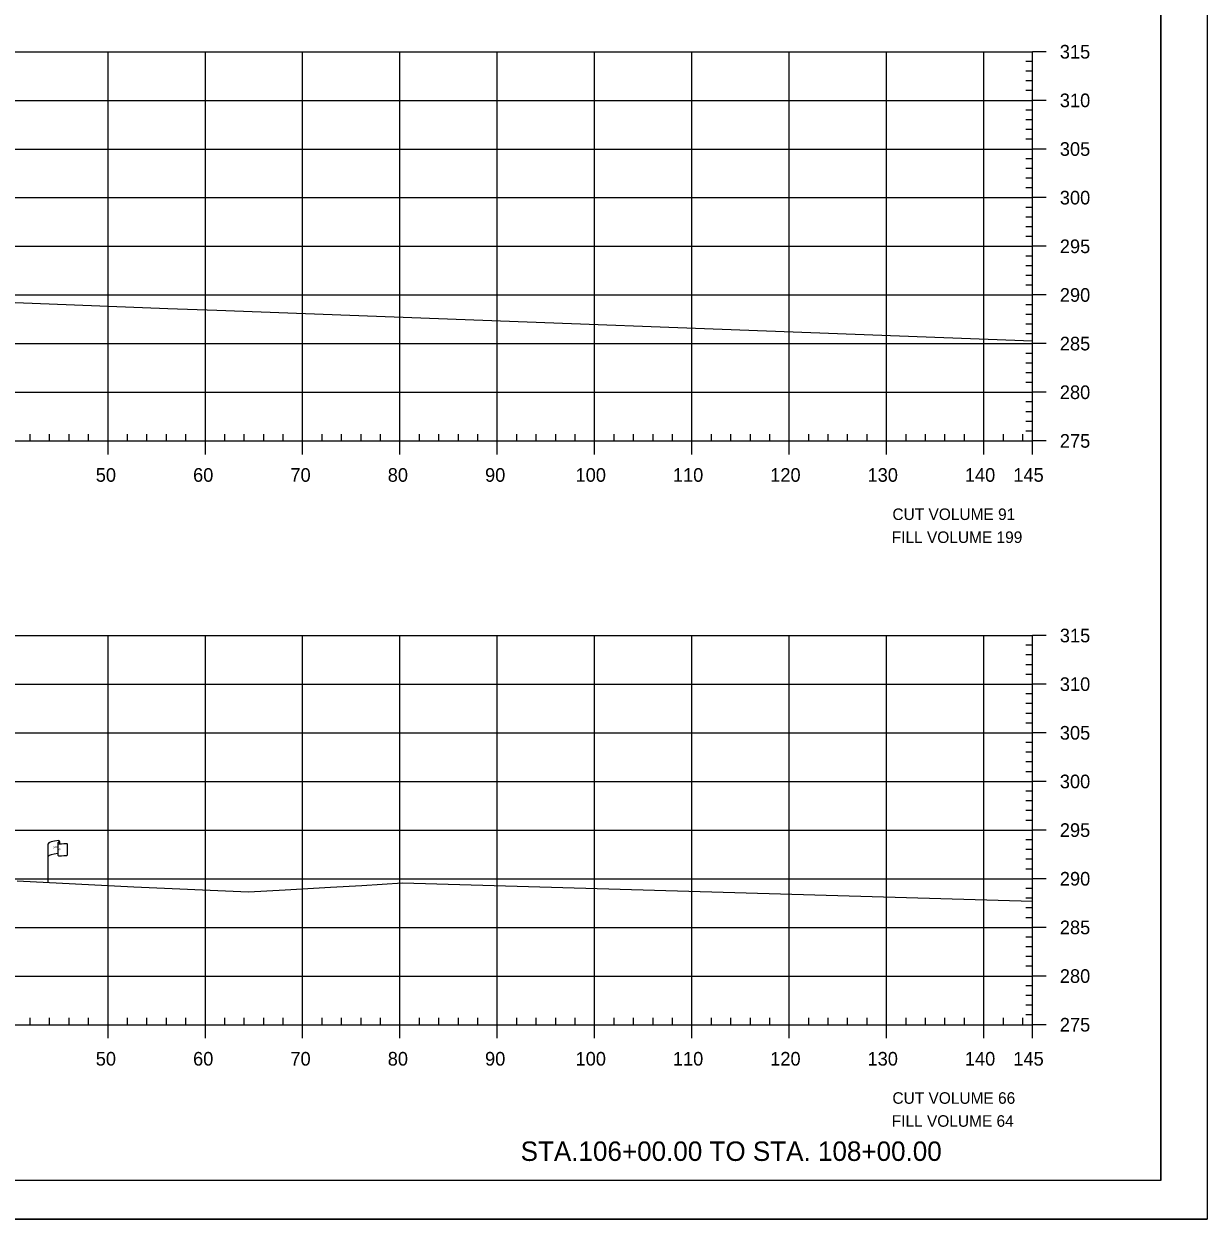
# Model space of a CAD drawing. Extents: x 1370843 to 1371177, y 380307 to 382654.
# Drawn here: x 1371055.1 to 1371176.6, y 380734.1 to 380857 of the extents above; entities that cross this region are included whole.
import ezdxf

# ---------------------------------------------------------------- set-up
doc = ezdxf.new("R2010")
doc.units = 0
for name, color, linetype in [('R_Axis', 7, 'Continuous'), ('R_Axis Annot', 7, 'Continuous'), ('R_Border', 7, 'Continuous'), ('R_Border Notes', 7, 'Continuous'), ('R_Draft', 7, 'Continuous'), ('R_Exist Surface', 7, 'Continuous'), ('R_Grid', 7, 'Continuous'), ('R_No Plot', 7, 'Continuous'), ('R_ROW', 7, 'Continuous')]:
    doc.layers.add(name, color=color, linetype=linetype)

msp = doc.modelspace()

# ---------------------------------------------------------------- linework, layer by layer
at = {"layer": 'R_Axis'}
for p, q in [((1371158.71, 380853.12), (1371158.01, 380853.12)), ((1371158.71, 380814.12), (1371158.71, 380854.12)), ((1371160.11, 380854.12), (1371158.71, 380854.12)), ((1371158.71, 380852.12), (1371158.01, 380852.12)), ((1371158.71, 380851.12), (1371158.01, 380851.12)), ((1371158.71, 380850.12), (1371158.01, 380850.12)), ((1371158.71, 380848.12), (1371158.01, 380848.12)), ((1371160.11, 380849.12), (1371158.71, 380849.12)), ((1371158.71, 380847.12), (1371158.01, 380847.12)), ((1371158.71, 380846.12), (1371158.01, 380846.12)), ((1371158.71, 380845.12), (1371158.01, 380845.12)), ((1371160.11, 380844.12), (1371158.71, 380844.12)), ((1371158.71, 380843.12), (1371158.01, 380843.12)), ((1371158.71, 380842.12), (1371158.01, 380842.12)), ((1371158.71, 380841.12), (1371158.01, 380841.12)), ((1371158.71, 380840.12), (1371158.01, 380840.12)), ((1371160.11, 380839.12), (1371158.71, 380839.12)), ((1371158.71, 380838.12), (1371158.01, 380838.12)), ((1371158.71, 380837.12), (1371158.01, 380837.12)), ((1371158.71, 380836.12), (1371158.01, 380836.12)), ((1371158.71, 380835.12), (1371158.01, 380835.12)), ((1371160.11, 380834.12), (1371158.71, 380834.12)), ((1371158.71, 380833.12), (1371158.01, 380833.12)), ((1371158.71, 380832.12), (1371158.01, 380832.12)), ((1371158.71, 380831.12), (1371158.01, 380831.12)), ((1371158.71, 380830.12), (1371158.01, 380830.12)), ((1371160.11, 380829.12), (1371158.71, 380829.12)), ((1371158.71, 380828.12), (1371158.01, 380828.12)), ((1371158.71, 380827.12), (1371158.01, 380827.12)), ((1371158.71, 380826.12), (1371158.01, 380826.12)), ((1371158.71, 380825.12), (1371158.01, 380825.12)), ((1371160.11, 380824.12), (1371158.71, 380824.12)), ((1371158.71, 380823.12), (1371158.01, 380823.12)), ((1371158.71, 380822.12), (1371158.01, 380822.12)), ((1371158.71, 380821.12), (1371158.01, 380821.12)), ((1371158.71, 380820.12), (1371158.01, 380820.12)), ((1371160.11, 380819.12), (1371158.71, 380819.12)), ((1371158.71, 380818.12), (1371158.01, 380818.12)), ((1371158.71, 380817.12), (1371158.01, 380817.12)), ((1371158.71, 380816.12), (1371158.01, 380816.12)), ((1371158.71, 380815.12), (1371158.01, 380815.12)), ((1370868.71, 380814.12), (1371158.71, 380814.12)), ((1371055.71, 380814.12), (1371055.71, 380814.82)), ((1371057.71, 380814.12), (1371057.71, 380814.82)), ((1371059.71, 380814.12), (1371059.71, 380814.82)), ((1371061.71, 380814.12), (1371061.71, 380814.82)), ((1371063.71, 380812.72), (1371063.71, 380814.12)), ((1371065.71, 380814.12), (1371065.71, 380814.82)), ((1371067.71, 380814.12), (1371067.71, 380814.82)), ((1371069.71, 380814.12), (1371069.71, 380814.82)), ((1371071.71, 380814.12), (1371071.71, 380814.82)), ((1371073.71, 380812.72), (1371073.71, 380814.12)), ((1371075.71, 380814.12), (1371075.71, 380814.82)), ((1371077.71, 380814.12), (1371077.71, 380814.82)), ((1371079.71, 380814.12), (1371079.71, 380814.82)), ((1371081.71, 380814.12), (1371081.71, 380814.82)), ((1371083.71, 380812.72), (1371083.71, 380814.12)), ((1371085.71, 380814.12), (1371085.71, 380814.82)), ((1371087.71, 380814.12), (1371087.71, 380814.82)), ((1371089.71, 380814.12), (1371089.71, 380814.82)), ((1371091.71, 380814.12), (1371091.71, 380814.82)), ((1371093.71, 380812.72), (1371093.71, 380814.12)), ((1371095.71, 380814.12), (1371095.71, 380814.82)), ((1371097.71, 380814.12), (1371097.71, 380814.82)), ((1371099.71, 380814.12), (1371099.71, 380814.82)), ((1371101.71, 380814.12), (1371101.71, 380814.82)), ((1371103.71, 380812.72), (1371103.71, 380814.12)), ((1371105.71, 380814.12), (1371105.71, 380814.82)), ((1371107.71, 380814.12), (1371107.71, 380814.82)), ((1371109.71, 380814.12), (1371109.71, 380814.82)), ((1371111.71, 380814.12), (1371111.71, 380814.82)), ((1371113.71, 380812.72), (1371113.71, 380814.12)), ((1371115.71, 380814.12), (1371115.71, 380814.82)), ((1371117.71, 380814.12), (1371117.71, 380814.82)), ((1371119.71, 380814.12), (1371119.71, 380814.82)), ((1371121.71, 380814.12), (1371121.71, 380814.82)), ((1371123.71, 380812.72), (1371123.71, 380814.12)), ((1371125.71, 380814.12), (1371125.71, 380814.82)), ((1371127.71, 380814.12), (1371127.71, 380814.82)), ((1371129.71, 380814.12), (1371129.71, 380814.82)), ((1371131.71, 380814.12), (1371131.71, 380814.82)), ((1371133.71, 380812.72), (1371133.71, 380814.12)), ((1371135.71, 380814.12), (1371135.71, 380814.82)), ((1371137.71, 380814.12), (1371137.71, 380814.82)), ((1371139.71, 380814.12), (1371139.71, 380814.82)), ((1371141.71, 380814.12), (1371141.71, 380814.82)), ((1371143.71, 380812.72), (1371143.71, 380814.12)), ((1371145.71, 380814.12), (1371145.71, 380814.82)), ((1371147.71, 380814.12), (1371147.71, 380814.82)), ((1371149.71, 380814.12), (1371149.71, 380814.82)), ((1371151.71, 380814.12), (1371151.71, 380814.82)), ((1371153.71, 380812.72), (1371153.71, 380814.12)), ((1371155.71, 380814.12), (1371155.71, 380814.82)), ((1371157.71, 380814.12), (1371157.71, 380814.82)), ((1371158.71, 380812.72), (1371158.71, 380814.12)), ((1371160.11, 380814.12), (1371158.71, 380814.12)), ((1371158.71, 380754.12), (1371158.71, 380794.12)), ((1371160.11, 380794.12), (1371158.71, 380794.12)), ((1371158.71, 380793.12), (1371158.01, 380793.12)), ((1371158.71, 380792.12), (1371158.01, 380792.12)), ((1371158.71, 380791.12), (1371158.01, 380791.12)), ((1371158.71, 380790.12), (1371158.01, 380790.12)), ((1371158.71, 380788.12), (1371158.01, 380788.12)), ((1371160.11, 380789.12), (1371158.71, 380789.12)), ((1371158.71, 380787.12), (1371158.01, 380787.12)), ((1371158.71, 380786.12), (1371158.01, 380786.12)), ((1371158.71, 380785.12), (1371158.01, 380785.12)), ((1371158.71, 380783.12), (1371158.01, 380783.12)), ((1371160.11, 380784.12), (1371158.71, 380784.12)), ((1371158.71, 380782.12), (1371158.01, 380782.12)), ((1371158.71, 380781.12), (1371158.01, 380781.12)), ((1371158.71, 380780.12), (1371158.01, 380780.12)), ((1371158.71, 380778.12), (1371158.01, 380778.12)), ((1371160.11, 380779.12), (1371158.71, 380779.12)), ((1371158.71, 380777.12), (1371158.01, 380777.12)), ((1371158.71, 380776.12), (1371158.01, 380776.12)), ((1371158.71, 380775.12), (1371158.01, 380775.12)), ((1371160.11, 380774.12), (1371158.71, 380774.12)), ((1371158.71, 380773.12), (1371158.01, 380773.12)), ((1371158.71, 380772.12), (1371158.01, 380772.12)), ((1371158.71, 380771.12), (1371158.01, 380771.12)), ((1371158.71, 380770.12), (1371158.01, 380770.12)), ((1371160.11, 380769.12), (1371158.71, 380769.12)), ((1371158.71, 380768.12), (1371158.01, 380768.12)), ((1371158.71, 380767.12), (1371158.01, 380767.12)), ((1371158.71, 380766.12), (1371158.01, 380766.12)), ((1371158.71, 380765.12), (1371158.01, 380765.12)), ((1371160.11, 380764.12), (1371158.71, 380764.12)), ((1371158.71, 380763.12), (1371158.01, 380763.12)), ((1371158.71, 380762.12), (1371158.01, 380762.12)), ((1371158.71, 380761.12), (1371158.01, 380761.12)), ((1371158.71, 380760.12), (1371158.01, 380760.12)), ((1371160.11, 380759.12), (1371158.71, 380759.12)), ((1371158.71, 380758.12), (1371158.01, 380758.12)), ((1371158.71, 380757.12), (1371158.01, 380757.12)), ((1371158.71, 380756.12), (1371158.01, 380756.12)), ((1371055.71, 380754.12), (1371055.71, 380754.82)), ((1371057.71, 380754.12), (1371057.71, 380754.82)), ((1371059.71, 380754.12), (1371059.71, 380754.82)), ((1371061.71, 380754.12), (1371061.71, 380754.82)), ((1371065.71, 380754.12), (1371065.71, 380754.82)), ((1371067.71, 380754.12), (1371067.71, 380754.82)), ((1371069.71, 380754.12), (1371069.71, 380754.82)), ((1371071.71, 380754.12), (1371071.71, 380754.82)), ((1371075.71, 380754.12), (1371075.71, 380754.82)), ((1371077.71, 380754.12), (1371077.71, 380754.82)), ((1371079.71, 380754.12), (1371079.71, 380754.82)), ((1371081.71, 380754.12), (1371081.71, 380754.82)), ((1371085.71, 380754.12), (1371085.71, 380754.82)), ((1371087.71, 380754.12), (1371087.71, 380754.82)), ((1371089.71, 380754.12), (1371089.71, 380754.82)), ((1371091.71, 380754.12), (1371091.71, 380754.82)), ((1371095.71, 380754.12), (1371095.71, 380754.82)), ((1371097.71, 380754.12), (1371097.71, 380754.82)), ((1371099.71, 380754.12), (1371099.71, 380754.82)), ((1371101.71, 380754.12), (1371101.71, 380754.82)), ((1371105.71, 380754.12), (1371105.71, 380754.82)), ((1371107.71, 380754.12), (1371107.71, 380754.82)), ((1371109.71, 380754.12), (1371109.71, 380754.82)), ((1371111.71, 380754.12), (1371111.71, 380754.82)), ((1371115.71, 380754.12), (1371115.71, 380754.82)), ((1371117.71, 380754.12), (1371117.71, 380754.82)), ((1371119.71, 380754.12), (1371119.71, 380754.82)), ((1371121.71, 380754.12), (1371121.71, 380754.82)), ((1371125.71, 380754.12), (1371125.71, 380754.82)), ((1371127.71, 380754.12), (1371127.71, 380754.82)), ((1371129.71, 380754.12), (1371129.71, 380754.82)), ((1371131.71, 380754.12), (1371131.71, 380754.82)), ((1371135.71, 380754.12), (1371135.71, 380754.82)), ((1371137.71, 380754.12), (1371137.71, 380754.82)), ((1371139.71, 380754.12), (1371139.71, 380754.82)), ((1371141.71, 380754.12), (1371141.71, 380754.82)), ((1371145.71, 380754.12), (1371145.71, 380754.82)), ((1371147.71, 380754.12), (1371147.71, 380754.82)), ((1371149.71, 380754.12), (1371149.71, 380754.82)), ((1371151.71, 380754.12), (1371151.71, 380754.82)), ((1371155.71, 380754.12), (1371155.71, 380754.82)), ((1371157.71, 380754.12), (1371157.71, 380754.82)), ((1371158.71, 380755.12), (1371158.01, 380755.12)), ((1370868.71, 380754.12), (1371158.71, 380754.12)), ((1371063.71, 380752.72), (1371063.71, 380754.12)), ((1371073.71, 380752.72), (1371073.71, 380754.12)), ((1371083.71, 380752.72), (1371083.71, 380754.12)), ((1371093.71, 380752.72), (1371093.71, 380754.12)), ((1371103.71, 380752.72), (1371103.71, 380754.12)), ((1371113.71, 380752.72), (1371113.71, 380754.12)), ((1371123.71, 380752.72), (1371123.71, 380754.12)), ((1371133.71, 380752.72), (1371133.71, 380754.12)), ((1371143.71, 380752.72), (1371143.71, 380754.12)), ((1371153.71, 380752.72), (1371153.71, 380754.12)), ((1371158.71, 380752.72), (1371158.71, 380754.12)), ((1371160.11, 380754.12), (1371158.71, 380754.12))]:
    msp.add_line(p, q, dxfattribs=at)
at = {"layer": 'R_Border'}
for q in [(1371171.89, 380943.58), (1370855.71, 380738.12)]:
    msp.add_line((1371171.89, 380738.12), q, dxfattribs=at)
at = {"layer": 'R_Exist Surface'}
for p, q in [((1371074.89, 380827.55), (1371158.71, 380824.42)), ((1371093.98, 380768.7), (1371158.71, 380766.82))]:
    msp.add_line(p, q, dxfattribs=at)
for points in [[(1371050.65, 380828.49), (1371069.87, 380827.73), (1371074.89, 380827.55)], [(1371054.39, 380768.92), (1371066.38, 380768.3), (1371078.16, 380767.77), (1371081.92, 380767.98), (1371086.56, 380768.25), (1371089.79, 380768.44), (1371093.98, 380768.7)]]:
    msp.add_lwpolyline(points, dxfattribs=at)
at = {"layer": 'R_Grid'}
for p, q in [((1370868.71, 380854.12), (1371158.71, 380854.12)), ((1371063.71, 380814.12), (1371063.71, 380854.12)), ((1371073.71, 380814.12), (1371073.71, 380854.12)), ((1371083.71, 380814.12), (1371083.71, 380854.12)), ((1371093.71, 380814.12), (1371093.71, 380854.12)), ((1371103.71, 380814.12), (1371103.71, 380854.12)), ((1371113.71, 380814.12), (1371113.71, 380854.12)), ((1371123.71, 380814.12), (1371123.71, 380854.12)), ((1371133.71, 380814.12), (1371133.71, 380854.12)), ((1371143.71, 380814.12), (1371143.71, 380854.12)), ((1371153.71, 380814.12), (1371153.71, 380854.12)), ((1371158.71, 380814.12), (1371158.71, 380854.12)), ((1370868.71, 380849.12), (1371158.71, 380849.12)), ((1370868.71, 380844.12), (1371158.71, 380844.12)), ((1370868.71, 380839.12), (1371158.71, 380839.12)), ((1370868.71, 380834.12), (1371158.71, 380834.12)), ((1370868.71, 380829.12), (1371158.71, 380829.12)), ((1370868.71, 380824.12), (1371158.71, 380824.12)), ((1370868.71, 380819.12), (1371158.71, 380819.12)), ((1370868.71, 380814.12), (1371158.71, 380814.12)), ((1370868.71, 380794.12), (1371158.71, 380794.12)), ((1371063.71, 380754.12), (1371063.71, 380794.12)), ((1371073.71, 380754.12), (1371073.71, 380794.12)), ((1371083.71, 380754.12), (1371083.71, 380794.12)), ((1371093.71, 380754.12), (1371093.71, 380794.12)), ((1371103.71, 380754.12), (1371103.71, 380794.12)), ((1371113.71, 380754.12), (1371113.71, 380794.12)), ((1371123.71, 380754.12), (1371123.71, 380794.12)), ((1371133.71, 380754.12), (1371133.71, 380794.12)), ((1371143.71, 380754.12), (1371143.71, 380794.12)), ((1371153.71, 380754.12), (1371153.71, 380794.12)), ((1371158.71, 380754.12), (1371158.71, 380794.12)), ((1370868.71, 380789.12), (1371158.71, 380789.12)), ((1370868.71, 380784.12), (1371158.71, 380784.12)), ((1370868.71, 380779.12), (1371158.71, 380779.12)), ((1370868.71, 380774.12), (1371158.71, 380774.12)), ((1370868.71, 380769.12), (1371158.71, 380769.12)), ((1370868.71, 380764.12), (1371158.71, 380764.12)), ((1370868.71, 380759.12), (1371158.71, 380759.12)), ((1370868.71, 380754.12), (1371158.71, 380754.12))]:
    msp.add_line(p, q, dxfattribs=at)
at = {"layer": 'R_No Plot'}
msp.add_line((1370843.31, 380734.15), (1371176.64, 380734.15), dxfattribs=at)
for points in [[(1370843.3, 380947.48), (1371176.64, 380947.48), (1371176.64, 380734.14), (1370843.3, 380734.14)], [(1371089.63, 380943.58), (1371089.63, 380933.7), (1371125.36, 380933.7), (1371125.36, 380930.78), (1371148.56, 380930.78), (1371148.56, 380906.45), (1371171.89, 380906.45), (1371171.89, 380738.12), (1370855.71, 380738.12), (1370855.71, 380943.58)]]:
    msp.add_lwpolyline(points, close=True, dxfattribs=at)
at = {"layer": 'R_ROW'}
for p, q in [((1371057.56, 380768.75), (1371057.56, 380772.7)), ((1371058.56, 380772.8), (1371058.56, 380772.79)), ((1371058.56, 380772.79), (1371058.56, 380771.56)), ((1371058.73, 380772.96), (1371058.73, 380772.71)), ((1371059.5, 380772.76), (1371059.5, 380771.52))]:
    msp.add_line(p, q, dxfattribs=at)
for centre, radius, start, end in [((1371058.64, 380772.8), 0.078, 88.6458, 274.2828), ((1371058.65, 380772.96), 0.0783, 263.0712, 93.9564), ((1371058.64, 380771.56), 0.0783, 180, 273.9564)]:
    msp.add_arc(centre, radius, start, end, dxfattribs=at)
for centre, major_axis, ratio, start_param, end_param in [((1371059.15, 380772.75), (-1.58, -0.04), 0.19887, 5.030368, 6.283185), ((1371059.85, 380772.86), (-1.23, -0.13), 0.052933, 0.159456, 1.268315), ((1371059.14, 380771.43), (-1.58, -0.04), 0.19887, 5.083035, 6.194897), ((1371059.85, 380771.62), (-1.23, -0.13), 0.052933, 0.159456, 1.268315)]:
    msp.add_ellipse(centre, major_axis=major_axis, ratio=ratio, start_param=start_param, end_param=end_param, dxfattribs=at)

# ---------------------------------------------------------------- texts
at = {"layer": 'R_Axis Annot'}
for s, p in [('315', (1371161.51, 380853.42)), ('310', (1371161.51, 380848.42)), ('305', (1371161.51, 380843.42)), ('300', (1371161.51, 380838.42)), ('295', (1371161.51, 380833.42)), ('290', (1371161.51, 380828.42)), ('285', (1371161.51, 380823.42)), ('280', (1371161.51, 380818.42)), ('275', (1371161.51, 380813.42)), ('50', (1371062.45, 380809.92)), ('60', (1371072.45, 380809.92)), ('70', (1371082.45, 380809.92)), ('80', (1371092.45, 380809.92)), ('90', (1371102.45, 380809.92)), ('100', (1371111.75, 380809.92)), ('110', (1371121.75, 380809.92)), ('120', (1371131.75, 380809.92)), ('130', (1371141.75, 380809.92)), ('140', (1371151.75, 380809.92)), ('145', (1371156.73, 380809.92)), ('315', (1371161.51, 380793.42)), ('310', (1371161.51, 380788.42)), ('305', (1371161.51, 380783.42)), ('300', (1371161.51, 380778.42)), ('295', (1371161.51, 380773.42)), ('290', (1371161.51, 380768.42)), ('285', (1371161.51, 380763.42)), ('280', (1371161.51, 380758.42)), ('275', (1371161.51, 380753.42)), ('50', (1371062.45, 380749.92)), ('60', (1371072.45, 380749.92)), ('70', (1371082.45, 380749.92)), ('80', (1371092.45, 380749.92)), ('90', (1371102.45, 380749.92)), ('100', (1371111.75, 380749.92)), ('110', (1371121.75, 380749.92)), ('120', (1371131.75, 380749.92)), ('130', (1371141.75, 380749.92)), ('140', (1371151.75, 380749.92)), ('145', (1371156.73, 380749.92))]:
    msp.add_text(s, height=1.4, dxfattribs=at).set_placement(p)
at = {"layer": 'R_Border Notes'}
for s, p in [('CUT VOLUME 91', (1371144.31, 380805.99)), ('FILL VOLUME 199', (1371144.24, 380803.63)), ('CUT VOLUME 66', (1371144.31, 380745.99)), ('FILL VOLUME 64', (1371144.24, 380743.63))]:
    msp.add_text(s, height=1.1875, dxfattribs=at).set_placement(p)
at = {"layer": 'R_Draft'}
msp.add_text('STA.106+00.00 TO STA. 108+00.00', height=2, dxfattribs=at).set_placement((1371106.11, 380740.12))
at = {"layer": 'R_ROW'}
for s, height, rotation, p in [('R ', 0.2, 9.9884, (1371058.08, 380772.21)), (' O', 0.2, 9.9884, (1371058.23, 380772.25)), ('W', 0.2, 351.1788, (1371058.56, 380772.08)), ('DWB 11-9-07', 0.001, 90, (1371058.73, 380772.71)), ('DWB 11-9-07', 0.001, 5.0717, (1371059.49, 380771.52)), ('DWB 11-9-07', 0.001, 90, (1371057.56, 380768.75))]:
    msp.add_text(s, height=height, rotation=rotation, dxfattribs=at).set_placement(p)

doc.saveas('drawing.dxf')
